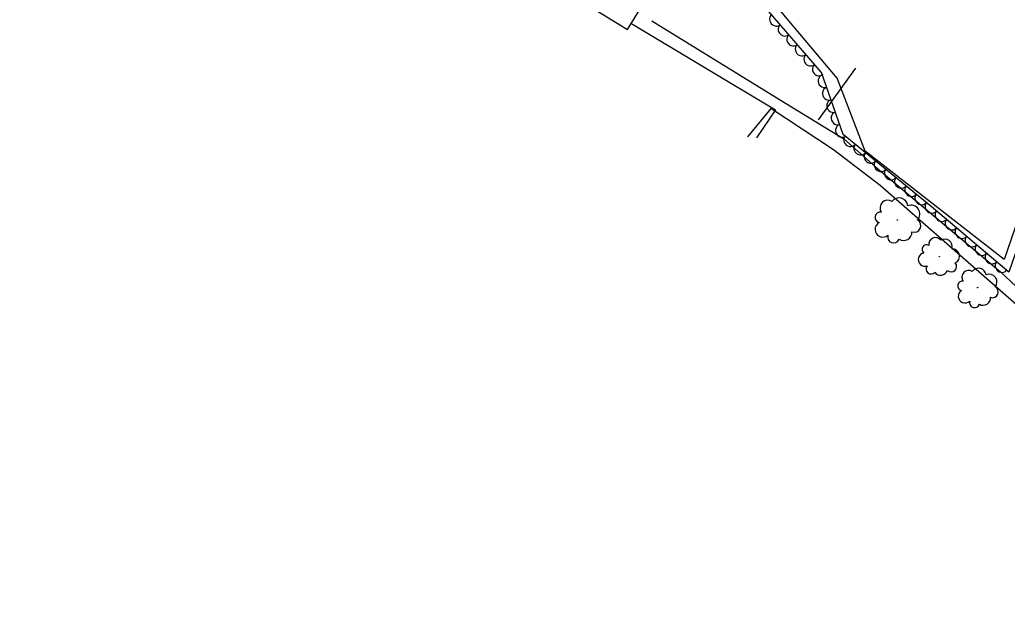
# Model space of a CAD drawing. Extents: x 1746719 to 1766531, y 631721 to 662391.
# Drawn here: x 1764174.4 to 1764475.4, y 632165.9 to 632350 of the extents above; entities that cross this region are included whole.
import ezdxf

# ---------------------------------------------------------------- set-up
doc = ezdxf.new("R2010")
doc.units = 0
for name, color, linetype in [('SURVEY - AERIAL SURVEY - Photo Control - Points - Elevations', 7, 'Continuous'), ('SURVEY - AERIAL SURVEY - Photo Control - Points - Locators', 7, 'Continuous'), ('SURVEY - AERIAL SURVEY - Photo Control with Text', 7, 'Continuous'), ('SURVEY - CENTERLINE - Existing Roads Curve Text', 7, 'Continuous')]:
    doc.layers.add(name, color=color, linetype=linetype)

msp = doc.modelspace()

# ---------------------------------------------------------------- linework, layer by layer
at = {"layer": 'SURVEY - AERIAL SURVEY - Photo Control - Points - Elevations'}
msp.add_lwpolyline([(1764417.89, 632319.45), (1764429.23, 632335.25)], dxfattribs=at)
at = {"layer": 'SURVEY - AERIAL SURVEY - Photo Control - Points - Locators'}
msp.add_lwpolyline([(1764483.07, 632302.03), (1764474.43, 632276.94), (1764432.13, 632309.94), (1764423.59, 632332.14), (1764395.41, 632365.69), (1764377.17, 632374.17), (1764357.61, 632398.87), (1764323.4, 632412.71), (1764303.22, 632405.1), (1764259.84, 632388.07), (1764246.6, 632394.08), (1764200.55, 632407.97), (1764177.68, 632412.97), (1764174.39, 632413.37)], dxfattribs=at)
at = {"layer": 'SURVEY - AERIAL SURVEY - Photo Control with Text'}
msp.add_lwpolyline([(1764610.39, 632165.88), (1764616.15, 632187.16), (1764608.07, 632209.48), (1764566.92, 632235.24), (1764484.22, 632297.2), (1764475.89, 632273.13), (1764452.21, 632293.13), (1764425.39, 632315), (1764418.75, 632333.92), (1764391.71, 632365.34), (1764374.11, 632373.43), (1764355.12, 632396.77), (1764323.8, 632409.83), (1764263.58, 632385)], dxfattribs=at)
for centre, radius in [((1764441.94, 632288.98), 0.0823), ((1764454.72, 632277.83), 0.0701), ((1764466.35, 632268.42), 0.072)]:
    msp.add_circle(centre, radius, dxfattribs=at)
for centre, radius, start, end in [((1764438.99, 632292.66), 2.36, 56.5562, 213.3451), ((1764442.43, 632293.02), 2.69, 5.6089, 143.1331), ((1764446.12, 632290.81), 2.67, 316.5047, 112.3432), ((1764436.7, 632289.77), 1.62, 78.6723, 257.418), ((1764447.13, 632287.24), 1.97, 246.7576, 61.7579), ((1764437.48, 632286.13), 2.35, 118.693, 312.1127), ((1764440.75, 632283.81), 1.79, 161.3117, 338.6308), ((1764443.82, 632285.27), 2.54, 236.5987, 3.4444), ((1764453.5, 632281.65), 2.01, 35.4449, 192.2338), ((1764456.35, 632280.88), 2.29, 344.4976, 122.0219), ((1764450.8, 632280.06), 1.38, 57.561, 236.3067), ((1764458.6, 632277.99), 2.27, 295.3934, 91.2319), ((1764450.3, 632276.93), 2, 97.5817, 291.0014), ((1764452.19, 632274.08), 1.53, 140.2004, 317.5195), ((1764455.07, 632274.31), 2.16, 215.4874, 342.3331), ((1764458.3, 632274.85), 1.68, 225.6463, 40.6466), ((1764463.66, 632271.55), 2.06, 58.5147, 215.3036), ((1764466.66, 632271.96), 2.35, 7.5674, 145.0917), ((1764469.95, 632270.14), 2.34, 318.4633, 114.3017), ((1764461.75, 632268.96), 1.42, 80.6308, 259.3765), ((1764462.54, 632265.79), 2.06, 120.6515, 314.0712), ((1764470.94, 632267.05), 1.72, 248.7162, 63.7164), ((1764468.1, 632265.24), 2.22, 238.5572, 5.4029), ((1764465.47, 632263.86), 1.57, 163.2702, 340.5893)]:
    msp.add_arc(centre, radius, start, end, dxfattribs=at)
for centre, major_axis in [((1764404.91, 632350), (-1.3, 1.52)), ((1764407.52, 632346.97), (-1.3, 1.52)), ((1764410.13, 632343.93), (-1.3, 1.52)), ((1764412.74, 632340.9), (-1.3, 1.52)), ((1764415.35, 632337.87), (-1.3, 1.52)), ((1764417.95, 632334.84), (-1.3, 1.52)), ((1764419.67, 632331.29), (-0.66, 1.89)), ((1764421, 632327.51), (-0.66, 1.89)), ((1764422.32, 632323.74), (-0.66, 1.89)), ((1764423.65, 632319.97), (-0.66, 1.89)), ((1764424.97, 632316.19), (-0.66, 1.89)), ((1764427.51, 632313.27), (-1.55, 1.26)), ((1764430.61, 632310.74), (-1.55, 1.26)), ((1764433.71, 632308.22), (-1.55, 1.26)), ((1764436.81, 632305.69), (-1.55, 1.26)), ((1764439.91, 632303.16), (-1.55, 1.26)), ((1764443.01, 632300.63), (-1.55, 1.26)), ((1764446.11, 632298.1), (-1.55, 1.26)), ((1764449.21, 632295.57), (-1.55, 1.26)), ((1764452.31, 632293.04), (-1.53, 1.29)), ((1764455.37, 632290.46), (-1.53, 1.29)), ((1764458.42, 632287.88), (-1.53, 1.29)), ((1764461.48, 632285.3), (-1.53, 1.29)), ((1764464.53, 632282.72), (-1.53, 1.29)), ((1764467.59, 632280.14), (-1.53, 1.29)), ((1764470.64, 632277.56), (-1.53, 1.29)), ((1764473.7, 632274.97), (-1.53, 1.29))]:
    msp.add_ellipse(centre, major_axis=major_axis, ratio=0.940188, start_param=0, end_param=3.141593, dxfattribs=at)
at = {"layer": 'SURVEY - CENTERLINE - Existing Roads Curve Text'}
msp.add_lwpolyline([(1764333.64, 632363.03), (1764359.66, 632347.03), (1764370.67, 632364.93), (1764344.64, 632380.93)], close=True, dxfattribs=at)
for points in [[(1764360.63, 632348.99), (1764404.75, 632322.59), (1764398.95, 632314.04)], [(1764367.12, 632349.7), (1764407.86, 632324.58), (1764425.57, 632313.72), (1764435.11, 632305.26), (1764473.31, 632273.2), (1764487.72, 632259.78), (1764506.75, 632243.95), (1764535.26, 632219.11), (1764538.94, 632209.88)], [(1764532.35, 632215.18), (1764532.19, 632216.75), (1764512.76, 632233.37), (1764482.15, 632259.69), (1764436.63, 632299.55), (1764422.47, 632310.37), (1764403.31, 632322.93), (1764396.28, 632314.29)]]:
    msp.add_lwpolyline(points, dxfattribs=at)

doc.saveas('drawing.dxf')
